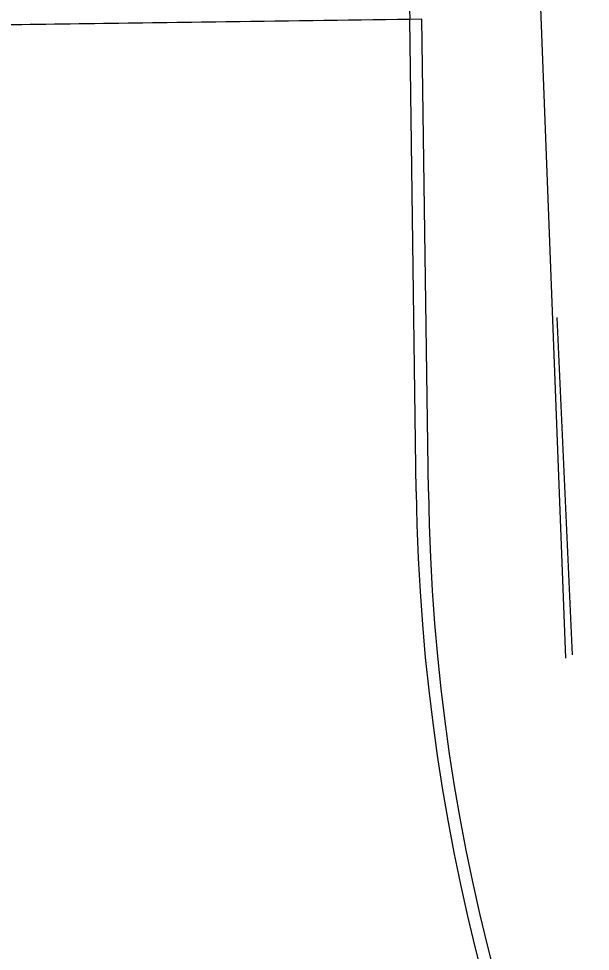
# Model space of a CAD drawing. Extents: x 2145380 to 2157287, y 139568 to 149130.
# Drawn here: x 2153053.2 to 2153084.5, y 142708.3 to 142759.4 of the extents above; entities that cross this region are included whole.
import ezdxf

# ---------------------------------------------------------------- set-up
doc = ezdxf.new("R2010")
doc.units = 0
for name, color, linetype in [('PR_PREVIOUSLY CONSTRUCTED', 7, 'Continuous'), ('TOPO_Asphalt', 7, 'Continuous'), ('TOPO_Curb Back', 7, 'Continuous'), ('TOPO_Guardrail', 7, 'Continuous')]:
    doc.layers.add(name, color=color, linetype=linetype)

msp = doc.modelspace()

# ---------------------------------------------------------------- linework, layer by layer
at = {"layer": 'PR_PREVIOUSLY CONSTRUCTED'}
for p, q in [((2153074.945, 142733.504), (2153074.591, 142759.401)), ((2153075.612, 142733.513), (2153075.257, 142759.41))]:
    msp.add_line(p, q, dxfattribs=at)
msp.add_lwpolyline([(2153075.257, 142759.41), (2153004.119, 142758.436), (2153003.064, 142759.126)], dxfattribs=at)
for centre, radius, start, end in [((2152550.597, 141635.98), 1145.916, 60.409832, 90.409832), ((2153184.935, 142735.01), 110, 180.78457, 240.40983), ((2153184.935, 142735.01), 109.333, 180.78457, 240.40983)]:
    msp.add_arc(centre, radius, start, end, dxfattribs=at)
at = {"layer": 'TOPO_Asphalt'}
msp.add_lwpolyline([(2153003.064, 142759.126), (2153004.119, 142758.436), (2153074.591, 142759.401)], dxfattribs=at)
at = {"layer": 'TOPO_Curb Back'}
msp.add_lwpolyline([(2153071.937, 143094.262), (2153072.353, 143063.795), (2153072.352, 143030.278), (2153072.467, 143023.435), (2153072.67, 142991.067), (2153073.205, 142926.135), (2153073.541, 142866.861), (2153073.773, 142826.764), (2153073.674, 142801.735), (2153074.274, 142769.07), (2153074.591, 142759.404)], dxfattribs=at)
at = {"layer": 'TOPO_Guardrail'}
for points in [[(2153079.116, 142800.566), (2153080.458, 142793.768), (2153083.133, 142724.368)], [(2153083.515, 142724.557), (2153082.677, 142743.055)]]:
    msp.add_lwpolyline(points, dxfattribs=at)

doc.saveas('drawing.dxf')
